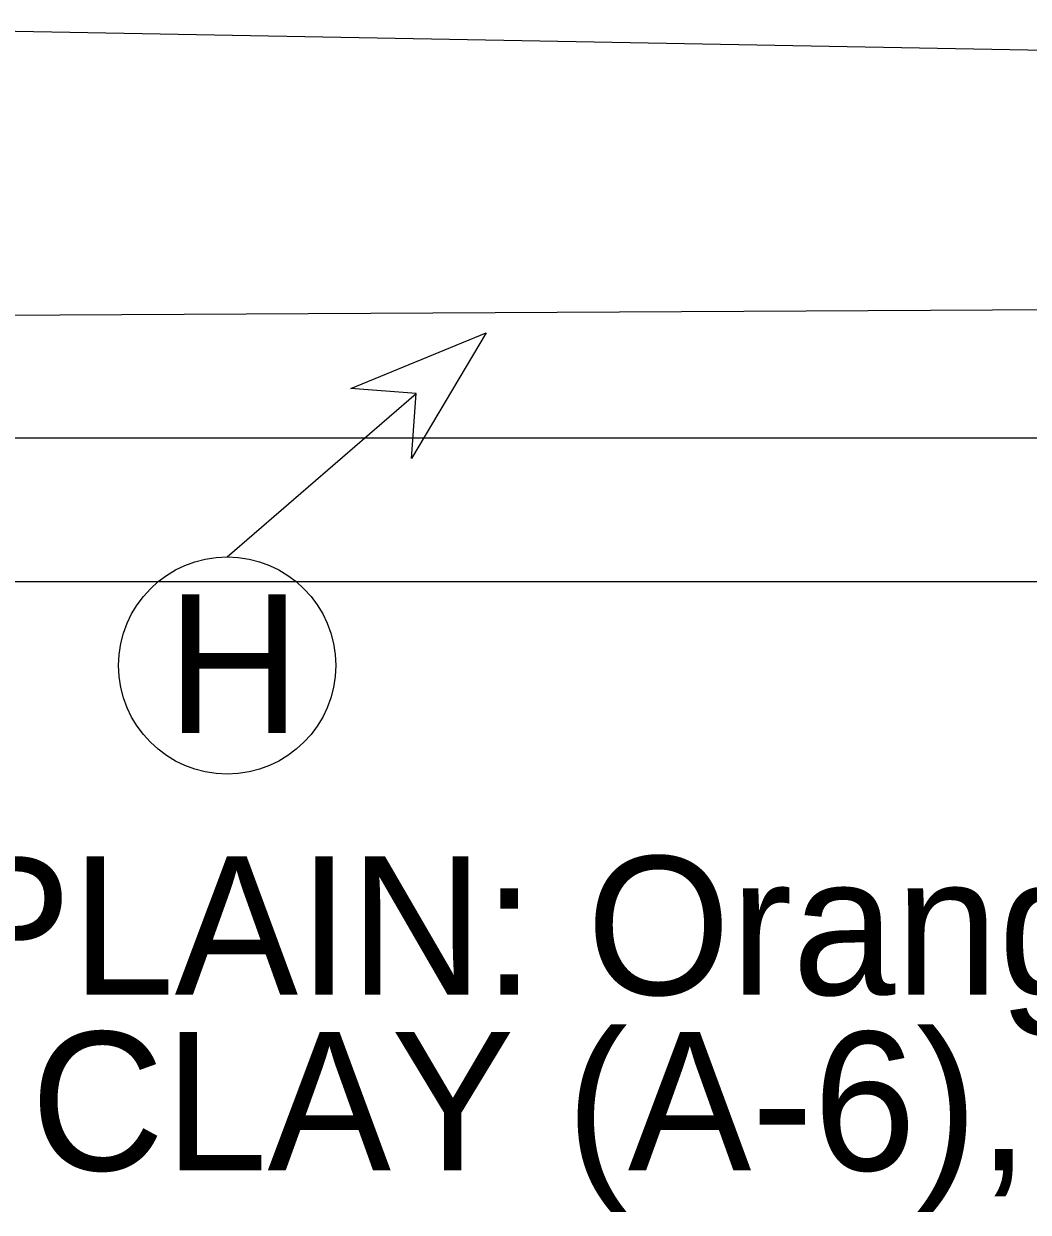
# Model space of a CAD drawing. Extents: x -516 to 303, y -10 to 5017.
# Drawn here: x 136.07 to 146.95, y 2493.17 to 2506.04 of the extents above; entities that cross this region are included whole.
import ezdxf

# ---------------------------------------------------------------- set-up
doc = ezdxf.new("R2010")
doc.units = 0
for name, color, linetype in [('Exist Cross Section Cell', 7, 'Continuous'), ('Exist XS Ground Line', 7, 'Continuous'), ('Misc Plan Tools Cell', 7, 'Continuous'), ('Prop Road Sect_ Material - Bubble + Leader + Bubble Tx', 7, 'Continuous'), ('Prop Road Sect_ Material - Contact (General - Major)', 7, 'Continuous'), ('Prop Road Sect_ Material - Contact (General - Minor)', 7, 'Continuous'), ('Prop Road Sect_ Material - Tx (Composite Desc)', 7, 'Continuous')]:
    doc.layers.add(name, color=color, linetype=linetype)

msp = doc.modelspace()

# ---------------------------------------------------------------- linework, layer by layer
at = {"layer": 'Exist Cross Section Cell'}
msp.add_line((0, 2500), (150, 2500), dxfattribs=at)
at = {"layer": 'Exist XS Ground Line'}
msp.add_lwpolyline([(131.676, 2506.039), (149.095, 2505.718), (150.17, 2505.698), (151.245, 2505.68), (153.928, 2505.658), (155.847, 2505.63), (156.541, 2505.613), (157.796, 2505.583), (159.195, 2505.552), (159.75, 2505.54), (161.309, 2505.504), (161.836, 2505.491), (163.641, 2505.448), (164.486, 2505.426), (165.523, 2505.405), (166.058, 2505.391), (166.822, 2505.373), (167.229, 2505.369), (168.261, 2505.329)], dxfattribs=at)
at = {"layer": 'Misc Plan Tools Cell'}
msp.add_lwpolyline([(139.615, 2502.089), (141.077, 2502.692), (140.27, 2501.332), (140.321, 2502.038)], close=True, dxfattribs=at)
at = {"layer": 'Prop Road Sect_ Material - Bubble + Leader + Bubble Tx'}
msp.add_line((138.275, 2500.268), (140.321, 2502.038), dxfattribs=at)
msp.add_circle((138.275, 2499.092), 1.176, dxfattribs=at)
at = {"layer": 'Prop Road Sect_ Material - Contact (General - Major)'}
msp.add_line((183.288, 2503.131), (7.012, 2502.209), dxfattribs=at)
at = {"layer": 'Prop Road Sect_ Material - Contact (General - Minor)'}
msp.add_line((100.895, 2501.557), (189.898, 2501.557), dxfattribs=at)

# ---------------------------------------------------------------- texts
at = {"layer": 'Prop Road Sect_ Material - Tx (Composite Desc)'}
for s, p in [('H', (137.622, 2498.361)), ('COASTAL PLAIN: Orange-Brown and Gray, Soft to Medium ', (125.332, 2495.527)), ('Stiff, Sandy CLAY (A-6), Moist to Wet (Black Creek Formation)', (125.332, 2493.626))]:
    msp.add_text(s, height=1.5, dxfattribs=at).set_placement(p)

doc.saveas('drawing.dxf')
